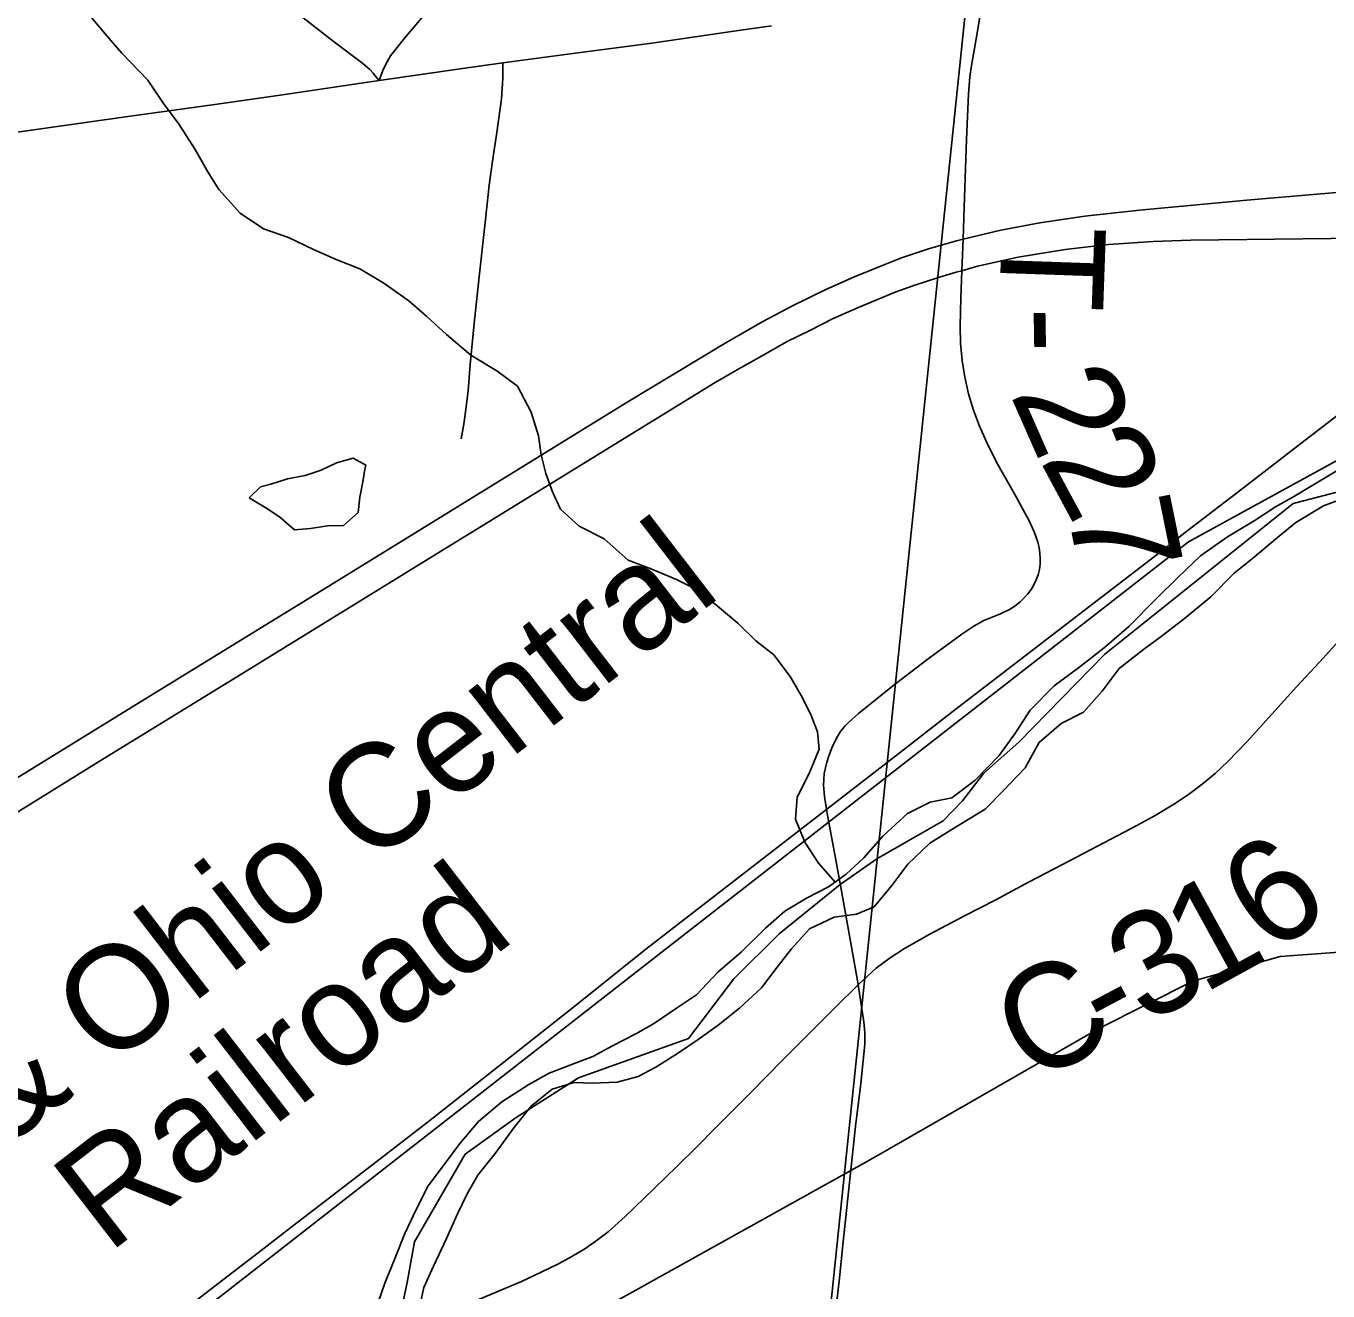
# Model space of a CAD drawing. Extents: x 0 to 1134, y 0 to 440.
# Drawn here: x 843.322 to 844.033, y 362.371 to 363.062 of the extents above; entities that cross this region are included whole.
import ezdxf

# ---------------------------------------------------------------- set-up
doc = ezdxf.new("R2010")
doc.units = 0
for name, color, linetype in [('GM_X_County_Road', 7, 'Continuous'), ('GM_X_County_Road_Text', 7, 'Continuous'), ('GM_X_Major_River', 7, 'Continuous'), ('GM_X_Minor_Lake', 7, 'Continuous'), ('GM_X_Minor_River', 7, 'Continuous'), ('GM_X_Rail_Line', 7, 'Continuous'), ('GM_X_Rail_Line_Text', 7, 'Continuous'), ('GM_X_Section', 7, 'Continuous'), ('GM_X_State_Route', 7, 'Continuous'), ('GM_X_Township', 7, 'Continuous'), ('GM_X_Township_Road', 7, 'Continuous'), ('GM_X_Township_Road_Text', 7, 'Continuous'), ('GM_X_Unincorporated', 7, 'Continuous'), ('GM_X_US_Route', 7, 'Continuous')]:
    doc.layers.add(name, color=color, linetype=linetype)

msp = doc.modelspace()

# ---------------------------------------------------------------- linework, layer by layer
at = {"layer": 'GM_X_County_Road'}
for points in [[(843.77613, 362.53814), (843.77909, 362.54101), (843.7861, 362.54725), (843.79357, 362.55295), (843.80145, 362.55804), (843.81501, 362.5657), (843.83416, 362.57587), (843.85132, 362.58469), (843.86955, 362.59453), (843.89188, 362.60605), (843.92874, 362.6255), (843.93834, 362.63074), (843.94889, 362.6371), (843.95658, 362.64227), (843.96404, 362.6478), (843.97117, 362.6537), (843.97792, 362.66004), (843.98867, 362.67119), (844.0156, 362.70101), (844.02812, 362.71453), (844.04062, 362.72834)], [(843.5243, 362.34747), (843.53598, 362.35239), (843.54724, 362.35693), (843.56951, 362.36653), (843.59239, 362.37625), (843.60311, 362.38122), (843.61251, 362.38576), (843.61988, 362.3898), (843.62692, 362.3941), (843.63243, 362.39782), (843.63964, 362.40333), (843.64895, 362.41159), (843.66466, 362.42673), (843.67737, 362.4392), (843.68806, 362.44981), (843.69867, 362.46042), (843.71764, 362.47947), (843.73502, 362.49717), (843.76354, 362.52579), (843.77613, 362.53814)]]:
    msp.add_lwpolyline(points, dxfattribs=at)
at = {"layer": 'GM_X_Major_River'}
for points in [[(844.03711, 362.81872), (844.0271, 362.81288), (844.01439, 362.80521), (844.004, 362.79937), (843.99243, 362.79167), (843.9778, 362.7829), (843.96314, 362.77261)], [(844.04093, 362.80382), (844.03021, 362.7999), (844.01518, 362.79075), (844.00512, 362.78263), (843.99157, 362.77118), (843.98151, 362.76306), (843.96867, 362.75007), (843.95435, 362.73825), (843.94236, 362.72904), (843.93193, 362.72131), (843.91878, 362.71099), (843.90938, 362.69867), (843.89924, 362.68714), (843.88695, 362.68097), (843.87493, 362.67062), (843.86739, 362.65675), (843.85533, 362.64412), (843.8456, 362.63409), (843.82879, 362.62405)], [(843.96314, 362.77261), (843.95071, 362.76075), (843.93905, 362.74925), (843.92389, 362.73403), (843.91071, 362.72257), (843.89717, 362.71187), (843.88326, 362.70157), (843.87004, 362.68821), (843.86215, 362.67586), (843.85313, 362.66354), (843.8399, 362.6498), (843.82726, 362.64044)], [(843.82726, 362.64044), (843.81542, 362.63803), (843.80311, 362.63183), (843.7899, 362.61957), (843.77936, 362.60763), (843.76965, 362.59871), (843.75998, 362.59169), (843.74805, 362.58549), (843.73611, 362.57852), (843.72563, 362.56924), (843.7124, 362.55621), (843.6996, 362.54508), (843.68791, 362.53278), (843.67749, 362.52579), (843.66436, 362.51694), (843.65472, 362.51145), (843.64203, 362.50488), (843.63125, 362.49903), (843.62166, 362.49543), (843.60746, 362.49004), (843.59629, 362.48381), (843.58162, 362.47425), (843.56883, 362.46349), (843.55868, 362.45154), (843.55083, 362.44106), (843.54142, 362.42834), (843.53465, 362.41517), (843.52866, 362.40237), (843.52342, 362.38917), (843.51778, 362.37522), (843.51412, 362.36465)], [(843.82879, 362.62405), (843.81529, 362.61559), (843.80324, 362.60406), (843.79461, 362.59246), (843.78484, 362.58088), (843.77524, 362.5769), (843.76304, 362.57527), (843.74957, 362.56872), (843.73982, 362.5579), (843.73199, 362.5478), (843.72337, 362.53657), (843.71133, 362.52543), (843.69971, 362.51617), (843.68888, 362.50842), (843.67807, 362.50104), (843.66572, 362.49333), (843.6561, 362.48821), (843.64462, 362.48504), (843.63092, 362.48458), (843.62104, 362.48479), (843.60917, 362.48125), (843.59755, 362.47199), (843.58815, 362.46003), (843.57795, 362.44618), (843.56855, 362.43421), (843.56262, 362.42407), (843.55743, 362.41315), (843.55142, 362.39959), (843.54423, 362.38453), (843.53902, 362.37285), (843.53606, 362.35961)]]:
    msp.add_lwpolyline(points, dxfattribs=at)
at = {"layer": 'GM_X_Minor_Lake'}
for points in [[(843.50687, 362.81981), (843.50728, 362.82209), (843.50049, 362.82597), (843.49134, 362.82342), (843.48293, 362.81934), (843.47416, 362.8164), (843.46464, 362.81462), (843.45549, 362.81168), (843.44977, 362.81023), (843.44362, 362.80423)], [(843.44362, 362.80423), (843.45267, 362.7988), (843.4602, 362.79378), (843.46847, 362.78684), (843.47722, 362.7875), (843.48635, 362.78891), (843.49509, 362.78919), (843.50316, 362.79631), (843.50402, 362.80466), (843.50564, 362.813), (843.50687, 362.81981)]]:
    msp.add_lwpolyline(points, dxfattribs=at)
at = {"layer": 'GM_X_Minor_River'}
msp.add_lwpolyline([(843.76354, 362.59428), (843.75451, 362.60459), (843.74706, 362.61607), (843.7419, 362.62866), (843.74281, 362.64081), (843.74943, 362.65364), (843.75491, 362.66687), (843.75389, 362.67638), (843.75021, 362.6863), (843.74501, 362.69623), (843.73907, 362.70656), (843.7301, 362.71844), (843.72032, 362.72615), (843.71056, 362.73576), (843.69815, 362.74616), (843.688, 362.75425), (843.67705, 362.7597), (843.66269, 362.76557), (843.65059, 362.77027), (843.63744, 362.78182), (843.62386, 362.78881), (843.61371, 362.79805), (843.60927, 362.8076), (843.6056, 362.81752), (843.60307, 362.8278), (843.60168, 362.83808), (843.59766, 362.85104), (843.59024, 362.86518), (843.57895, 362.87367), (843.56462, 362.8822), (843.55147, 362.89337), (843.54058, 362.90337), (843.5308, 362.91184), (843.51725, 362.9215), (843.50405, 362.92925), (843.4912, 362.93435), (843.47873, 362.93981), (843.46514, 362.94643), (843.45153, 362.95115), (843.43872, 362.95966), (843.42711, 362.97271), (843.42115, 362.98228), (843.41408, 362.99452), (843.40514, 363.00868), (843.3973, 363.01903), (843.38835, 363.03244), (843.3741, 363.04704), (843.36586, 363.05664), (843.34491, 363.08196)], dxfattribs=at)
at = {"layer": 'GM_X_Rail_Line'}
for points in [[(843.12474, 362.14634), (843.14327, 362.14794), (843.23133, 362.21489), (843.37126, 362.32377), (843.67165, 362.55826), (843.95664, 362.7802), (844.07088, 362.84279), (844.1227, 362.87223), (844.15631, 362.87924), (844.18292, 362.87925), (844.21373, 362.87505), (844.26695, 362.89188), (844.33138, 362.93113), (844.35379, 362.94235), (844.4056, 362.96198)], [(843.39376, 362.34961), (843.42918, 362.37696), (843.44849, 362.39174), (843.46737, 362.4064), (843.48517, 362.42005), (843.49315, 362.42627), (843.51522, 362.4432), (843.54161, 362.46354), (843.58867, 362.50065), (843.6216, 362.52683), (843.6603, 362.55768), (843.79594, 362.66281), (843.82803, 362.68764), (843.89965, 362.74263), (843.94348, 362.77639), (843.95567, 362.78597), (843.98277, 362.80685), (844.01634, 362.83257), (844.05805, 362.86485)], [(844.24182, 362.46318), (844.23512, 362.46969), (844.20247, 362.5032), (844.16198, 362.52939), (844.10716, 362.5515), (844.0587, 362.55761), (844.00664, 362.55365), (843.95886, 362.54022), (843.90804, 362.51457), (843.78197, 362.44221), (843.52915, 362.30155), (843.40352, 362.23136), (843.32415, 362.187), (843.2684, 362.16327), (843.14847, 362.12578), (843.07096, 362.10518)]]:
    msp.add_lwpolyline(points, dxfattribs=at)
at = {"layer": 'GM_X_Section'}
for points in [[(842.80734, 363.32517), (843.8514, 363.22955), (843.74548, 362.21165), (842.72307, 362.28736)], [(843.8514, 363.22955), (844.84938, 363.13367), (844.75987, 362.13104), (843.74548, 362.21165)]]:
    msp.add_lwpolyline(points, close=True, dxfattribs=at)
at = {"layer": 'GM_X_State_Route'}
for points in [[(843.55259, 362.79632), (843.6495, 362.85604), (843.70262, 362.88826), (843.72415, 362.90061), (843.7407, 362.90934), (843.75844, 362.91807), (843.77461, 362.92513), (843.79066, 362.93167), (843.79976, 362.93539), (843.81465, 362.94027), (843.82979, 362.94463), (843.83347, 362.94552), (843.85417, 362.95053), (843.87535, 362.95439), (843.89986, 362.95811), (843.92976, 362.96145), (843.98841, 362.96683), (844.04373, 362.97158)], [(843.90795, 362.94209), (843.91288, 362.94267), (843.93722, 362.94431), (843.95777, 362.94491), (844.08025, 362.94641), (844.12701, 362.94693)], [(843.82977, 362.92742), (843.83281, 362.92831), (843.84137, 362.93083), (843.86356, 362.93577), (843.88921, 362.93987), (843.90795, 362.94209)], [(843.55105, 362.77674), (843.56464, 362.78511), (843.69818, 362.8672), (843.711, 362.87477), (843.72332, 362.88167), (843.73697, 362.8894), (843.75012, 362.89581), (843.76262, 362.90222), (843.77676, 362.90847), (843.79632, 362.91653), (843.80651, 362.92014), (843.82065, 362.92475), (843.82977, 362.92742)], [(842.23376, 361.9793), (842.24169, 361.98423), (842.29882, 362.02027), (842.34975, 362.05195), (842.40203, 362.08528), (842.47298, 362.13005), (842.52553, 362.16321), (842.58077, 362.19794), (842.63622, 362.23231), (842.72169, 362.28489), (842.74732, 362.30066), (842.83986, 362.3577), (842.89281, 362.3902), (842.94041, 362.41953), (843.00921, 362.46188), (843.18128, 362.56762), (843.28966, 362.63457), (843.37964, 362.68991), (843.4273, 362.7192), (843.48288, 362.75336), (843.55259, 362.79632)], [(842.26039, 361.9768), (842.30813, 362.00687), (842.44602, 362.09433), (842.56121, 362.16701), (842.68518, 362.24411), (842.72015, 362.26562), (842.82559, 362.33046), (842.9469, 362.4049), (843.07656, 362.48441), (843.21581, 362.5698), (843.36131, 362.65995), (843.43973, 362.70816), (843.55105, 362.77674)]]:
    msp.add_lwpolyline(points, dxfattribs=at)
at = {"layer": 'GM_X_Township'}
msp.add_lwpolyline([(843.52407, 362.348), (843.5299, 362.37559), (843.53387, 362.3978), (843.56165, 362.44568), (843.58945, 362.46574), (843.62341, 362.48737), (843.68361, 362.50898), (843.70833, 362.54141), (843.73302, 362.56611), (843.76631, 362.59297), (843.7863, 362.60709), (843.82257, 362.62788), (843.83313, 362.63881), (843.84455, 362.65367), (843.86398, 362.67081), (843.91087, 362.71883), (844.01372, 362.80115), (844.04459, 362.80917)], dxfattribs=at)
at = {"layer": 'GM_X_Township_Road'}
for points in [[(843.40719, 363.11839), (843.41031, 363.11568), (843.41268, 363.11362), (843.42495, 363.10385), (843.43741, 363.09429), (843.44735, 363.0866), (843.46229, 363.07508), (843.47465, 363.06539), (843.48951, 363.05377), (843.50566, 363.04155), (843.50957, 363.03828), (843.51131, 363.03628), (843.5133, 363.03374), (843.51457, 363.03211)], [(843.51457, 363.03211), (843.51656, 363.03769), (843.5182, 363.04119), (843.52076, 363.04574), (843.52858, 363.05546), (843.53869, 363.06738), (843.55301, 363.08392), (843.5538, 363.08483)], [(843.76654, 362.59243), (843.76374, 362.6074), (843.75931, 362.63178), (843.75788, 362.64102), (843.75733, 362.64728), (843.7574, 362.65045), (843.75771, 362.65361), (843.75826, 362.65673), (843.75905, 362.6598), (843.76006, 362.6628), (843.76198, 362.66813), (843.76433, 362.67297), (843.76654, 362.67656), (843.76889, 362.67946), (843.77096, 362.68154), (843.77635, 362.68637), (843.79584, 362.70212), (843.81449, 362.71636), (843.83273, 362.72976), (843.83936, 362.73419), (843.84489, 362.73722), (843.85387, 362.74095), (843.85885, 362.7433), (843.86175, 362.7451), (843.86457, 362.74751), (843.86677, 362.74955), (843.86878, 362.75178), (843.87058, 362.75416), (843.87213, 362.75672), (843.87342, 362.7594), (843.87445, 362.76222), (843.87514, 362.76511), (843.87555, 362.76808), (843.87563, 362.77106), (843.87545, 362.77403), (843.875, 362.77702), (843.87432, 362.77996), (843.87235, 362.7857), (843.86981, 362.79128), (843.86245, 362.80484), (843.85169, 362.82366), (843.84617, 362.83479), (843.8424, 362.84331), (843.83913, 362.85204), (843.83649, 362.861), (843.83441, 362.8701), (843.8329, 362.87933), (843.83204, 362.88864), (843.83185, 362.89797), (843.83224, 362.9135), (843.83281, 362.92831), (843.83347, 362.94552), (843.83414, 362.96302), (843.83536, 362.99992), (843.83639, 363.0249), (843.83724, 363.0342), (843.83809, 363.04035), (843.83964, 363.04966), (843.84171, 363.06141), (843.84312, 363.07067)], [(843.55946, 362.83641), (843.56088, 362.84455), (843.56222, 362.85395), (843.56317, 362.86277), (843.56437, 362.87714), (843.56677, 362.90136), (843.56939, 362.92666), (843.57255, 362.95469), (843.57477, 362.975), (843.57668, 362.98947), (843.5789, 363.00376), (843.58145, 363.02219), (843.58215, 363.03352), (843.58222, 363.03572), (843.58216, 363.0384), (843.58209, 363.04183)], [(843.77613, 362.53814), (843.77543, 362.54254), (843.76783, 362.58536), (843.76654, 362.59243)], [(843.77541, 362.4666), (843.77758, 362.48428), (843.77974, 362.50583), (843.77981, 362.51195), (843.77932, 362.51804), (843.77613, 362.53814)], [(843.76005, 362.3173), (843.76005, 362.32018), (843.76049, 362.3269), (843.76366, 362.35782), (843.76584, 362.37627), (843.76796, 362.39788), (843.77493, 362.46267), (843.77541, 362.4666)]]:
    msp.add_lwpolyline(points, dxfattribs=at)
at = {"layer": 'GM_X_Unincorporated'}
msp.add_lwpolyline([(843.52407, 362.348), (843.5299, 362.37559), (843.53387, 362.3978), (843.56165, 362.44568), (843.58945, 362.46574), (843.62341, 362.48737), (843.68361, 362.50898), (843.70833, 362.54141), (843.73302, 362.56611), (843.76631, 362.59297), (843.7863, 362.60709), (843.82257, 362.62788), (843.83313, 362.63881), (843.84455, 362.65367), (843.86398, 362.67081), (843.91087, 362.71883), (844.01372, 362.80115), (844.04459, 362.80917)], dxfattribs=at)
at = {"layer": 'GM_X_US_Route'}
msp.add_lwpolyline([(843.09223, 362.97234), (843.15606, 362.98115), (843.2637, 362.99638), (843.30288, 363.00192), (843.3066, 363.00244), (843.37748, 363.0126), (843.42364, 363.01896), (843.46054, 363.02414), (843.51457, 363.03211), (843.55888, 363.03865), (843.58209, 363.04183), (843.59581, 363.0437), (843.62042, 363.047), (843.66345, 363.05263), (843.70953, 363.05926), (843.7289, 363.06207)], dxfattribs=at)

# ---------------------------------------------------------------- texts
at = {"layer": 'GM_X_County_Road_Text'}
for s, rotation, p in [('6', 35.86319, (844.00155, 362.55384)), ('1', 28.74359, (843.96435, 362.53289)), ('3', 28.0069, (843.93275, 362.51608)), ('C', 27.91441, (843.87081, 362.48325)), ('-', 27.93625, (843.91206, 362.50511))]:
    msp.add_text(s, height=0.05682, rotation=rotation, dxfattribs=at).set_placement(p)
at = {"layer": 'GM_X_Rail_Line_Text'}
for s, height, rotation, p in [('Indiana & Ohio Central', 0.0566288, 37.6342, (843.09585, 362.28339)), ('Railroad', 0.056629, 37.66597, (843.36673, 362.39101))]:
    msp.add_text(s, height=height, rotation=rotation, dxfattribs=at).set_placement(p)
at = {"layer": 'GM_X_Township_Road_Text'}
for s, rotation, p in [('T', 267.9998, (843.85475, 362.95377)), ('-', 270.94434, (843.85324, 362.90819)), ('2', 293.79757, (843.85888, 362.8611)), ('2', 298.25748, (843.87501, 362.82499)), ('7', 281.44401, (843.88996, 362.79854))]:
    msp.add_text(s, height=0.05682, rotation=rotation, dxfattribs=at).set_placement(p)

doc.saveas('drawing.dxf')
